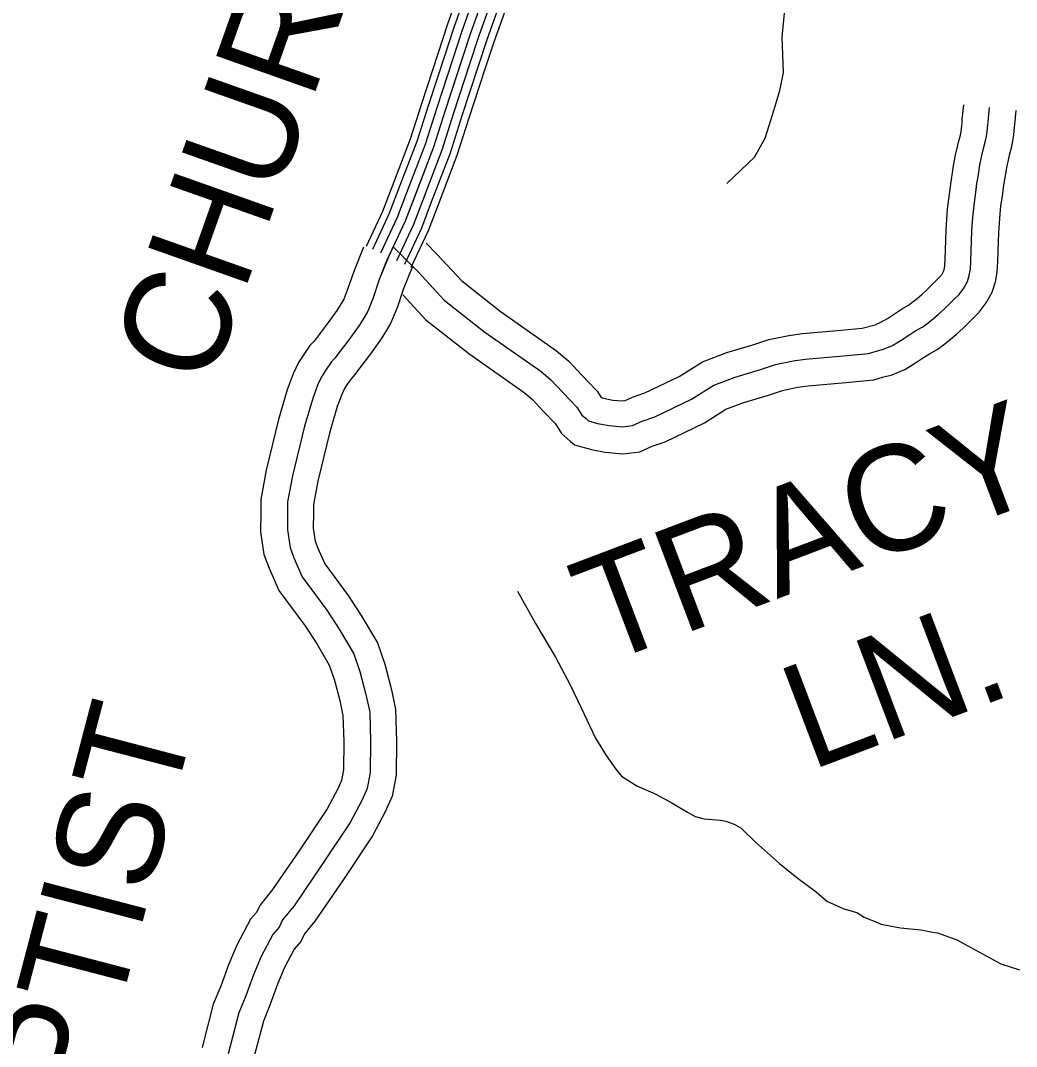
# Model space of a CAD drawing. Extents: x 1551132 to 1791609, y 378168 to 563823.
# Drawn here: x 1678683 to 1682181, y 420262 to 423867 of the extents above; entities that cross this region are included whole.
import ezdxf

# ---------------------------------------------------------------- set-up
doc = ezdxf.new("R2010")
doc.units = 0
for name, color, linetype in [('DESIGN - ROW - Right-of-Way and Easement Labels', 7, 'Continuous'), ('DESIGN - TRANSPORTATION - Text', 7, 'Continuous'), ('SURVEY - PROPERTY - Owners', 7, 'Continuous')]:
    doc.layers.add(name, color=color, linetype=linetype)

msp = doc.modelspace()

# ---------------------------------------------------------------- linework, layer by layer
at = {"layer": 'DESIGN - TRANSPORTATION - Text'}
for points in [[(1681163.67, 423294.132), (1681260.784, 423387.059), (1681297.566, 423452.686), (1681324.574, 423538.472), (1681349.532, 423620.265), (1681362.282, 423684.192), (1681357.724, 423808.412), (1681373.573, 423966.424)], [(1680428.744, 421861.327), (1680491.451, 421748.399), (1680562.083, 421629.379), (1680612.973, 421532.619), (1680652.056, 421452.033), (1680702.829, 421345.272), (1680740.137, 421284.729), (1680773.578, 421236.253), (1680793.302, 421211.977), (1680846.918, 421177.268), (1680914.608, 421148.4), (1680970.265, 421117.674), (1681025.905, 421084.94), (1681051.746, 421070.607), (1681083.662, 421062.198), (1681141.627, 421057.481), (1681159.585, 421053.256), (1681189.468, 421042.873), (1681213.309, 421028.556), (1681264.766, 420979.863), (1681347.914, 420904.736), (1681409.371, 420855.918), (1681476.803, 420805.017), (1681514.435, 420772.507), (1681574.142, 420745.74), (1681620.008, 420733.156), (1681645.832, 420716.814), (1681689.631, 420698.256), (1681705.564, 420692.047), (1681773.437, 420679.197), (1681845.377, 420672.297), (1681885.293, 420663.796), (1681903.276, 420661.571), (1681971.008, 420636.704), (1682126.079, 420552.677), (1682191.861, 420531.843)]]:
    msp.add_lwpolyline(points, dxfattribs=at)
at = {"layer": 'SURVEY - PROPERTY - Owners'}
for points in [[(1681014.283, 426076.938), (1680996.425, 425904.884), (1680981.4, 425810.914), (1680960.334, 425713.012), (1680895.485, 425453.363), (1680847.386, 425261.625), (1680834.878, 425215.707), (1680816.52, 425183.873), (1680800.271, 425162.022), (1680759.68, 425110.421), (1680739.28, 425074.603), (1680716.981, 425048.819), (1680702.623, 425016.935), (1680661.774, 424941.3), (1680637.074, 424877.49), (1680597.9, 424771.779), (1680533.768, 424578.232), (1680414.146, 424251.123), (1680343.922, 424049.626), (1680263.408, 423822.22), (1680174.409, 423550.838), (1680132.985, 423421.118), (1680034.113, 423161.869), (1679974.831, 423035.774)], [(1680312.665, 424223.414), (1680262.108, 424078.369), (1680181.326, 423850.213), (1680148.302, 423749.518)], [(1680336.006, 424215.281), (1680285.432, 424070.177), (1680204.726, 423842.229), (1680171.793, 423741.818)], [(1680365.272, 424205.072), (1680314.673, 424059.901), (1680234.067, 423832.229), (1680201.242, 423732.151)], [(1680394.546, 424194.872), (1680343.922, 424049.626), (1680263.408, 423822.22), (1680230.7, 423722.493)], [(1680423.821, 424184.671), (1680373.172, 424039.351), (1680292.748, 423812.212), (1680260.158, 423712.834)], [(1680453.087, 424174.463), (1680402.413, 424029.076), (1680322.089, 423802.211), (1680289.607, 423703.167)], [(1680477.378, 424166.004), (1680426.679, 424020.55), (1680346.431, 423793.911), (1680314.048, 423695.159)], [(1680343.922, 424049.626), (1680263.408, 423822.22), (1680174.409, 423550.838), (1680132.985, 423421.118), (1680034.113, 423161.869), (1679968.556, 423022.424), (1679941.781, 422952.622), (1679921.265, 422892.254), (1679902.59, 422844.919), (1679889.457, 422823.527), (1679872.033, 422795.193), (1679839.509, 422749.5), (1679786.718, 422680.015), (1679773.668, 422665.706), (1679756.26, 422640.306), (1679742.019, 422618.438), (1679727.686, 422588.563), (1679709.128, 422538.695), (1679680.054, 422440.884), (1679638.155, 422267.104), (1679621.147, 422175.16), (1679620.972, 422136.242), (1679620.097, 422077.024), (1679629.438, 422014.822), (1679643.054, 421978.605), (1679672.37, 421912.161), (1679759.193, 421794.967), (1679802.517, 421728.357), (1679853.633, 421641.629), (1679874.982, 421579.286), (1679896.132, 421498.917), (1679909.481, 421436.666), (1679912.381, 421334.471), (1679911.198, 421224.318), (1679900.59, 421168.35), (1679882.123, 421126.499), (1679841.249, 421048.855), (1679741.56, 420899.793), (1679643.937, 420756.706), (1679603.371, 420707.105), (1679591.08, 420681.212), (1679568.789, 420655.428), (1679527.915, 420577.785), (1679501.207, 420514), (1679474.391, 420440.198), (1679449.725, 420380.396), (1679412.151, 420236.609)], [(1680148.31, 423749.535), (1680091.911, 423577.539), (1680051.112, 423449.785), (1679986.689, 423280.872)], [(1680171.793, 423741.835), (1680115.419, 423569.93), (1680074.445, 423441.61), (1680009.78, 423272.064)], [(1680201.251, 423732.168), (1680144.919, 423560.38), (1680103.719, 423431.368), (1680038.746, 423261.022)], [(1680230.708, 423722.509), (1680174.409, 423550.838), (1680132.985, 423421.118), (1680067.712, 423249.972)], [(1680260.166, 423712.851), (1680203.9, 423541.296), (1680162.251, 423410.868), (1680096.678, 423238.921)], [(1680289.624, 423703.184), (1680233.4, 423531.746), (1680191.526, 423400.626), (1680125.644, 423227.879)], [(1680314.056, 423695.175), (1680257.866, 423523.829), (1680215.808, 423392.126), (1680149.668, 423218.713)], [(1681638.8, 422785.994), (1681684.549, 422797.769), (1681704.707, 422806.286), (1681727.231, 422819.62), (1681751.864, 422836.37), (1681780.772, 422855.354), (1681802.021, 422866.504), (1681813.679, 422875.588), (1681831.745, 422890.355), (1681848.187, 422903.822), (1681864.145, 422918.106), (1681880.186, 422934.931), (1681897.819, 422951.54), (1681910.652, 422964.365), (1681919.41, 422975.815), (1681924.443, 422984.966), (1681926.743, 422992.374), (1681928.635, 423003.308), (1681930.076, 423028.075), (1681931.251, 423060.509), (1681932.193, 423095.085), (1681933.793, 423131.17), (1681936.018, 423168.07), (1681938.926, 423204.271), (1681942.793, 423238.406), (1681947.726, 423274.507), (1681952.143, 423307.999), (1681956.393, 423331.691), (1681960.034, 423355.95), (1681962.859, 423374.493), (1681966.692, 423394.451), (1681971.226, 423413.652), (1681977.376, 423439.019), (1681983.817, 423463.662), (1681985.942, 423475.412), (1681988, 423487.512), (1681989.417, 423506.213), (1681990.567, 423519.813), (1681996.25, 423570.848)], [(1681679.657, 422604.156), (1681710.331, 422613.372), (1681743.914, 422622.006), (1681788.205, 422640.723), (1681826.47, 422663.374), (1681854.653, 422682.549), (1681874.719, 422695.725), (1681902.66, 422710.383), (1681929.11, 422731.001), (1681948.901, 422747.176), (1681968.534, 422763.26), (1681992.975, 422785.127), (1682010.658, 422803.678), (1682026.649, 422818.745), (1682050.099, 422842.179), (1682074.815, 422874.48), (1682095.556, 422912.222), (1682106.964, 422948.931), (1682112.705, 422982.049), (1682114.88, 423019.35), (1682116.155, 423054.659), (1682117.072, 423088.485), (1682118.539, 423121.486), (1682120.572, 423155.087), (1682123.089, 423186.446), (1682126.372, 423215.472), (1682131.072, 423249.881), (1682134.997, 423279.565), (1682138.947, 423301.624), (1682142.955, 423328.291), (1682145.205, 423343.117), (1682147.63, 423355.717), (1682151.138, 423370.584), (1682156.78, 423393.827), (1682164.596, 423423.752), (1682168.154, 423443.411), (1682171.821, 423464.928), (1682173.829, 423491.479), (1682174.696, 423501.821), (1682180.104, 423550.364)], [(1682078.132, 423476.437), (1682079.84, 423498.988), (1682080.848, 423510.988), (1682086.398, 423560.806)], [(1681661.224, 422697.075), (1681685.007, 422704.225), (1681713.656, 422711.592), (1681745.647, 422725.109), (1681775.888, 422743.009), (1681802.263, 422760.951), (1681826.837, 422777.085), (1681851.37, 422789.952), (1681870.278, 422804.694), (1681889.186, 422820.153), (1681907.194, 422834.903), (1681927.31, 422852.904), (1681944.159, 422870.579), (1681960.984, 422886.43), (1681979.025, 422904.455), (1681995.608, 422926.131), (1682008.341, 422949.298), (1682015.108, 422971.074), (1682018.891, 422992.883), (1682020.691, 423023.8), (1682021.916, 423057.643), (1682022.841, 423091.852), (1682024.374, 423126.419), (1682026.508, 423161.704), (1682029.224, 423195.53), (1682032.807, 423227.164), (1682037.624, 423262.431), (1682041.799, 423294.057), (1682045.899, 423316.949), (1682049.724, 423342.392), (1682052.265, 423359.109), (1682055.407, 423375.459), (1682059.44, 423392.535), (1682065.34, 423416.86), (1682072.457, 423444.094), (1682075.282, 423459.72), (1682078.132, 423476.437)], [(1679986.697, 423280.889), (1679954.256, 423195.82), (1679896.357, 423072.675)], [(1680009.797, 423272.081), (1679977.014, 423186.145), (1679918.724, 423062.158)], [(1680038.754, 423261.03), (1680005.563, 423174.003), (1679946.781, 423048.966)], [(1680067.72, 423249.98), (1680034.113, 423161.869), (1679974.831, 423035.774)], [(1680096.686, 423238.93), (1680062.662, 423149.736), (1680002.88, 423022.582)], [(1680125.644, 423227.879), (1680091.211, 423137.594), (1680030.938, 423009.39)], [(1680149.677, 423218.721), (1680114.894, 423127.527), (1680054.212, 422998.448)], [(1679887.208, 423070.6), (1679853.275, 422985.231), (1679832.726, 422924.746), (1679817.917, 422887.212), (1679809.126, 422872.895), (1679793.376, 422847.294), (1679763.544, 422805.377), (1679714.203, 422740.433), (1679699.595, 422724.416), (1679677.854, 422692.699), (1679659.663, 422664.756), (1679640.813, 422625.48), (1679619.655, 422568.604), (1679588.973, 422465.384), (1679545.899, 422286.746), (1679526.899, 422184.018), (1679526.682, 422137.151), (1679525.707, 422070.674), (1679537.674, 421990.963), (1679555.723, 421942.954), (1679590.347, 421864.477), (1679681.72, 421741.14), (1679722.344, 421678.689), (1679767.535, 421602.012), (1679784.668, 421551.977), (1679804.392, 421477.017), (1679815.475, 421425.349), (1679818.075, 421333.638), (1679817, 421233.677), (1679809.959, 421196.526), (1679797.175, 421167.542), (1679760.118, 421097.165), (1679663.428, 420952.578), (1679568.356, 420813.232), (1679523.115, 420757.914), (1679511.39, 420733.205), (1679490.391, 420708.921), (1679442.55, 420618.036), (1679413.359, 420548.334), (1679386.46, 420474.29), (1679360.119, 420410.43), (1679320.511, 420258.868)], [(1679991.847, 423071.975), (1680080.103, 422982.165), (1680170.876, 422884.529), (1680313.531, 422772.051), (1680509.943, 422634.681), (1680545.575, 422604.055), (1680587.008, 422559.304), (1680636.373, 422508.419), (1680653.989, 422480.085), (1680669.847, 422467.81), (1680677.747, 422459.668), (1680709.688, 422451.151), (1680749.82, 422443.426), (1680796.669, 422438.576), (1680831.835, 422443.234), (1680866.126, 422458.735), (1680910.45, 422474.085), (1681039.63, 422536.22), (1681118.162, 422585.63), (1681193.085, 422614.014), (1681281.666, 422640.698), (1681334.024, 422657.923), (1681396.347, 422670.982), (1681438.513, 422676.341), (1681572.976, 422688.274), (1681661.224, 422697.075)], [(1680107.227, 423083.984), (1680145.677, 423044.85), (1680232.533, 422951.422), (1680367.646, 422844.895), (1680565.633, 422706.424), (1680608.624, 422669.482), (1680652.848, 422621.706), (1680708.263, 422564.587), (1680722.404, 422541.837), (1680722.788, 422541.537), (1680729.971, 422539.62), (1680763.087, 422533.245), (1680795.369, 422529.903), (1680806.661, 422531.403), (1680832.535, 422543.095), (1680875.834, 422558.096), (1680995.681, 422615.739), (1681077.538, 422667.24), (1681163.903, 422699.958), (1681254.409, 422727.225), (1681310.474, 422745.667), (1681381.306, 422760.51), (1681428.78, 422766.543), (1681564.468, 422778.585), (1681638.8, 422785.994)], [(1679974.831, 423035.774), (1679941.781, 422952.622), (1679921.265, 422892.254), (1679902.59, 422844.919), (1679889.457, 422823.527), (1679872.033, 422795.193), (1679839.509, 422749.5), (1679786.718, 422680.015), (1679773.668, 422665.706), (1679756.26, 422640.306), (1679742.019, 422618.438), (1679727.686, 422588.563), (1679709.128, 422538.695), (1679680.054, 422440.884), (1679638.155, 422267.104), (1679621.147, 422175.16), (1679620.972, 422136.242), (1679620.097, 422077.024), (1679629.438, 422014.822), (1679643.054, 421978.605), (1679672.37, 421912.161), (1679759.193, 421794.967), (1679802.517, 421728.357), (1679853.633, 421641.629), (1679874.982, 421579.286), (1679896.132, 421498.917), (1679909.481, 421436.666), (1679912.381, 421334.471), (1679911.198, 421224.318), (1679900.59, 421168.35), (1679882.123, 421126.499), (1679841.249, 421048.855), (1679741.56, 420899.793), (1679643.937, 420756.706), (1679603.371, 420707.105), (1679591.08, 420681.212), (1679568.789, 420655.428), (1679527.915, 420577.785), (1679501.207, 420514), (1679474.391, 420440.198), (1679449.725, 420380.396), (1679412.151, 420236.609)], [(1680059.12, 423002.265), (1680026.921, 422921.255), (1680006.446, 422860.995), (1679984.047, 422804.235), (1679966.739, 422776.034), (1679947.698, 422745.075), (1679912.59, 422695.749), (1679856.483, 422621.897), (1679844.925, 422609.23), (1679831.684, 422589.904), (1679821.251, 422573.879), (1679811.251, 422553.053), (1679795.201, 422509.919), (1679767.677, 422417.316), (1679726.903, 422248.212), (1679711.82, 422166.635), (1679711.678, 422135.367), (1679710.903, 422083.133), (1679717.711, 422037.773), (1679727.069, 422012.906), (1679751.277, 421958.038), (1679833.725, 421846.743), (1679879.641, 421776.141), (1679936.456, 421679.747), (1679961.863, 421605.562), (1679984.38, 421519.985), (1679999.913, 421447.558), (1680003.104, 421335.271), (1680001.812, 421215.318), (1679987.771, 421141.241), (1679963.847, 421087.015), (1679919.298, 421002.388), (1679816.725, 420849.017), (1679716.644, 420702.33), (1679680.578, 420658.228), (1679667.745, 420631.194), (1679644.204, 420603.969), (1679610.038, 420539.067), (1679585.713, 420480.974), (1679558.981, 420407.397), (1679535.923, 420351.504), (1679500.307, 420215.2)], [(1680025.196, 422902.738), (1680106.777, 422814.994), (1680257.274, 422696.332), (1680452.052, 422560.104), (1680480.043, 422536.045), (1680518.568, 422494.435), (1680561.65, 422450.026), (1680582.866, 422415.9), (1680614.315, 422387.058), (1680628.248, 422375.282), (1680688.605, 422359.182), (1680736.029, 422350.057), (1680798.028, 422343.64), (1680858.001, 422351.582), (1680901.042, 422371.041), (1680946.432, 422386.758), (1681085.313, 422453.56), (1681160.386, 422500.794), (1681223.418, 422524.67), (1681309.999, 422550.754), (1681358.498, 422566.713), (1681411.98, 422577.913), (1681448.629, 422582.572), (1681581.826, 422594.397), (1681679.657, 422604.156)]]:
    msp.add_lwpolyline(points, dxfattribs=at)

# ---------------------------------------------------------------- texts
at = {"layer": 'DESIGN - ROW - Right-of-Way and Easement Labels'}
for s, height, rotation, p in [('CHURCH', 370.0078, 70.504272, (1679347.912, 422570.179)), ('TRACY', 369.9938, 20.746042, (1680721.961, 421600.087)), ('LN.', 369.9938, 20.746042, (1681455.735, 421229.745)), ('BAPTIST', 370.0086, 75.354103, (1678774.024, 419407.295))]:
    msp.add_text(s, height=height, rotation=rotation, dxfattribs=at).set_placement(p)

doc.saveas('drawing.dxf')
